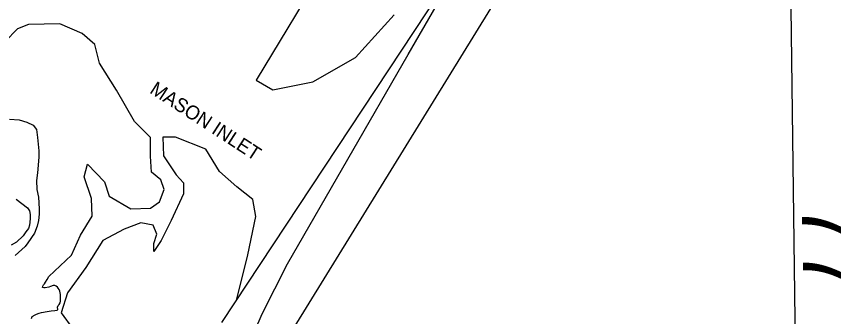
# Model space of a CAD drawing. Extents: x 2290055 to 2389491, y 66597 to 237875.
# Drawn here: x 2369595 to 2378222, y 179998 to 183169 of the extents above; entities that cross this region are included whole.
import ezdxf

# ---------------------------------------------------------------- set-up
doc = ezdxf.new("R2010")
doc.units = 0
for name, color, linetype in [('Exist Boundary Political CountyLine', 7, 'Continuous'), ('Exist Hydrographic Creek Single Shore', 7, 'Continuous'), ('Exist Hydrographic Island Shore', 7, 'Continuous'), ('Exist Hydrographic Misc Water Feature Label', 7, 'Continuous'), ('Exist Hydrographic Ocean Shore', 7, 'Continuous'), ('Map Preparation Inset Cut Line', 7, 'Continuous'), ('Map Preparation Longitude Latitude Label', 7, 'Continuous'), ('Map Preparation Longitude Latitude Lines', 7, 'Continuous')]:
    doc.layers.add(name, color=color, linetype=linetype)

msp = doc.modelspace()

# ---------------------------------------------------------------- linework, layer by layer
at = {"layer": 'Exist Boundary Political CountyLine'}
for points in [[(2372456.4, 180554.9), (2373730.2, 182767.9), (2374025, 183277.6), (2374716.7, 184381.2), (2375702.5, 185541), (2376120.2, 186150.7), (2376624.7, 187259.8), (2377537.6, 188559.6), (2378450.5, 189846.1)], [(2371891.9, 179333.7), (2372189.4, 180029.4), (2372456.4, 180554.9)]]:
    msp.add_lwpolyline(points, dxfattribs=at)
at = {"layer": 'Exist Hydrographic Creek Single Shore'}
for points in [[(2369936.5, 180423.6), (2370176.2, 180647.2), (2370272.9, 180858.7), (2370393.7, 181058), (2370387.6, 181245.3), (2370309.1, 181474.9), (2370345.4, 181607.8), (2370526.6, 181420.5), (2370574.9, 181269.5), (2370804.5, 181136.6), (2371009.9, 181142.6), (2371106.6, 181209.1), (2371154.9, 181342), (2371118.6, 181444.7), (2371022, 181523.2), (2371009.9, 181692.4), (2371009.9, 181891.7), (2370840.7, 182057.9), (2370653.5, 182390.2), (2370472.2, 182674.1), (2370423.9, 182873.5), (2370291, 182988.2), (2370055.4, 183090.9), (2369723.1, 183084.9), (2369608.3, 183036.6), (2369475.4, 182903.7)], [(2369523.8, 182082.2), (2369624.5, 182076.8), (2369704.9, 182053.3), (2369771.8, 182019.1), (2369809.1, 181975.1), (2369816.5, 181889.9), (2369831, 181749.6), (2369833.5, 181681.3), (2369817.5, 181516.4), (2369806, 181436.6), (2369810.1, 181341.7), (2369827.9, 181261.5), (2369835.7, 181135.2), (2369835.7, 181081), (2369827.5, 181012.2), (2369814.8, 180952.6), (2369786.5, 180880.3), (2369716.8, 180778.1), (2369689.5, 180737.6), (2369582.3, 180642.8)], [(2371923.9, 180184.2), (2372036.9, 180650.2), (2372121.5, 181055), (2372091.3, 181236.3), (2371922.1, 181369.2), (2371740.9, 181532.3), (2371595.9, 181767.9), (2371275.7, 181894.8), (2371142.8, 181894.8), (2371148.9, 181695.4), (2371281.8, 181496), (2371360.3, 181411.5), (2371360.3, 181296.7), (2371227.4, 181012.7), (2371124.7, 180801.3), (2371046.2, 180686.5), (2371046.2, 180771.1), (2371076.4, 180867.7), (2371040.1, 180964.4), (2370907.2, 180988.6), (2370732, 180922.1), (2370508.5, 180801.3), (2370327.2, 180517.3), (2370133.9, 180251.5), (2370067.5, 180040.1), (2370313.9, 179699.4)], [(2369594.6, 181237.6), (2369712.1, 181148.3), (2369734.8, 181115.3), (2369739.6, 181075.6), (2369742, 181029.7), (2369732.6, 180965.7), (2369724.2, 180929), (2369693.4, 180893.6), (2369665.9, 180851.1), (2369598.1, 180785.8), (2369540, 180752.5)]]:
    msp.add_lwpolyline(points, dxfattribs=at)
at = {"layer": 'Exist Hydrographic Island Shore'}
for points in [[(2372875.3, 183736.7), (2372125.8, 182496.7), (2372303, 182394.5), (2372725.4, 182476.2), (2373175.1, 182735.1), (2373583.9, 183184.8)], [(2369753.5, 179979.7), (2369762, 179998.5), (2369794, 180019), (2369807.7, 180025.4), (2369837, 180036.7), (2369858.7, 180043.1), (2369921.2, 180054.3), (2369963.7, 180058.2), (2370000, 180063), (2370024, 180067.4), (2370031.2, 180073.4), (2370028.5, 180098.5), (2370036, 180114.7), (2370046, 180127.4), (2370056, 180145.6), (2370061, 180161.7), (2370062.5, 180179), (2370061.2, 180232.9), (2370058, 180250.8), (2370053.5, 180266.1), (2370046.2, 180285.1), (2370037.7, 180297.9), (2370027.5, 180310.3), (2370014.7, 180319.8), (2370000, 180328.3), (2369984.2, 180328.3), (2369954.2, 180316.2), (2369937.2, 180311.4), (2369899.7, 180303.3), (2369883.7, 180301.6), (2369871, 180305.8), (2369874, 180318.7), (2369882.2, 180333.4), (2369892.2, 180345.1), (2369901.5, 180363.6), (2369919.5, 180390.2), (2369936.5, 180423.6)]]:
    msp.add_lwpolyline(points, dxfattribs=at)
at = {"layer": 'Exist Hydrographic Ocean Shore'}
msp.add_lwpolyline([(2378109.6, 189083.4), (2378025.7, 188958.2), (2377486.8, 188205.2), (2377439.5, 188138.9), (2377231.5, 187916.8), (2377099.9, 187719.4), (2376894.4, 187442), (2376857.7, 187389.5), (2376758.1, 187287.9), (2376709.5, 187237), (2376612.1, 187129.4), (2376526.8, 187010.7), (2376467.3, 186914), (2376424.3, 186856.2), (2376397.2, 186814.5), (2376368.5, 186777.6), (2376333, 186731.4), (2376199.7, 186541.6), (2373927.3, 183216.7), (2371760.3, 179936.5)], dxfattribs=at)
at = {"layer": 'Map Preparation Inset Cut Line'}
msp.add_lwpolyline([(2374088.6, 192135.8), (2313126.6, 192135.8), (2313126.6, 149726.2), (2353934.7, 149726.2), (2375181.1, 184193.5), (2380407.7, 192135.8)], close=True, dxfattribs=at)
at = {"layer": 'Map Preparation Longitude Latitude Lines'}
msp.add_lwpolyline([(2377844, 177773.3), (2377759.5, 184357.7), (2377710.1, 189043.8)], dxfattribs=at)

# ---------------------------------------------------------------- texts
at = {"layer": 'Exist Hydrographic Misc Water Feature Label'}
msp.add_text('MASON INLET', height=147.637, rotation=326.96821, dxfattribs=at).set_placement((2370992.6, 182367.2))
at = {"layer": 'Map Preparation Longitude Latitude Label'}
msp.add_text("77° 45'", height=650, rotation=271.32678, dxfattribs=at).set_placement((2377883.5, 181206.9))

doc.saveas('drawing.dxf')
